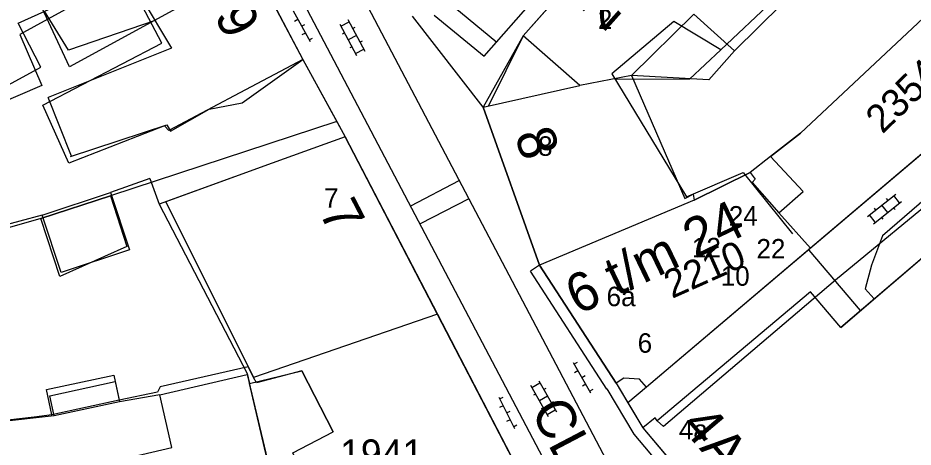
# Model space of a CAD drawing. Extents: x 148816 to 151297, y 399515 to 402500.
# Drawn here: x 150732.9 to 150790.3, y 400001.6 to 400029.2 of the extents above; entities that cross this region are included whole.
import ezdxf

# ---------------------------------------------------------------- set-up
doc = ezdxf.new("R2010")
doc.units = 0
for name, color, linetype in [('B01 Hoofdgebouw  [D] Norm', 7, 'Continuous'), ('B01 Hoofdgebouw  [T] Norm', 7, 'Continuous'), ('B01 Hoofdgebouw secundair [T] Gem', 7, 'Continuous'), ('B01 hoofgebouw', 7, 'Continuous'), ('B02 Bijgebouw  [D] Norm', 7, 'Continuous'), ('B02 Bijgebouw  [T] Norm', 7, 'Continuous'), ('G01 perceelsgrens', 7, 'Continuous'), ('S02 Open verharding  Norm', 7, 'Continuous'), ('T01 Muur  [T] Gem', 7, 'Continuous'), ('T04 Haag heg  [D] Gem', 7, 'Continuous'), ('V00 Kant verharding algemeen  [T] Norm', 7, 'Continuous'), ('V00 Kant verharding algemeen secundair  [D] Gem', 7, 'Continuous'), ('V00 Kant verharding algemeen secundair  [T] Gem', 7, 'Continuous'), ('V00 Kant verharding algemeen secundair  [T] Norm', 7, 'Continuous'), ('Z01 perceelnummer', 7, 'Continuous'), ('Z02 huisnummer', 7, 'Continuous'), ('Z02 Huisnummer  [Tekst] Norm', 7, 'Continuous'), ('Z06 straatnaam', 7, 'Continuous')]:
    doc.layers.add(name, color=color, linetype=linetype)

msp = doc.modelspace()

# ---------------------------------------------------------------- linework, layer by layer
at = {"layer": 'B01 Hoofdgebouw  [D] Norm'}
for p, q in [((150738.192, 400034.857), (150742.736, 400027.262)), ((150781.345, 400030.317), (150777.982, 400027.155)), ((150774.978, 400028.97), (150770.981, 400025.603)), ((150777.982, 400027.155), (150774.978, 400028.97)), ((150742.736, 400027.262), (150734.803, 400024.082)), ((150747.272, 400023.753), (150751.16, 400026.54)), ((150770.981, 400025.603), (150775.79, 400017.704)), ((150736.306, 400020.332), (150734.803, 400024.082)), ((150745.141, 400023.338), (150747.272, 400023.753)), ((150742.659, 400021.931), (150745.141, 400023.338)), ((150736.242, 400020.306), (150742.425, 400022.343)), ((150742.425, 400022.343), (150742.659, 400021.931)), ((150749.18, 400019.87), (150741.929, 400017.248)), ((150775.79, 400017.704), (150779.414, 400019.267)), ((150779.414, 400019.267), (150782.581, 400015.346)), ((150741.929, 400017.248), (150747.579, 400006.366)), ((150747.743, 400005.723), (150751.083, 400006.534)), ((150751.083, 400006.534), (150753.114, 400002.622)), ((150747.579, 400006.366), (150747.743, 400005.723)), ((150750.523, 400001.277), (150753.114, 400002.622))]:
    msp.add_line(p, q, dxfattribs=at)
at = {"layer": 'B01 Hoofdgebouw  [T] Norm'}
for p, q in [((150734.64, 400057.74), (150751.16, 400026.54)), ((150765.29, 400028.05), (150773.7, 400037.51)), ((150768.94, 400024.86), (150765.29, 400028.05)), ((150762.74, 400023.48), (150768.94, 400024.86)), ((150766.35, 400013.33), (150762.74, 400023.48)), ((150793.98, 400023.09), (150773.21, 400005.49)), ((150753.88, 400021.57), (150749.18, 400019.87)), ((150765.08, 400000), (150753.88, 400021.57)), ((150795.37, 400017.6), (150785.69, 400009.32)), ((150771.26, 400005.75), (150766.35, 400013.33)), ((150783.74, 400011.62), (150773.91, 400003.34)), ((150785.69, 400009.32), (150783.74, 400011.62)), ((150771.77, 400006.06), (150771.26, 400005.75)), ((150772.76, 400006.01), (150771.77, 400006.06)), ((150773.21, 400005.49), (150772.76, 400006.01)), ((150773.77, 400003.53), (150772.98, 400002.88)), ((150773.91, 400003.34), (150773.77, 400003.53)), ((150772.98, 400002.88), (150775.425, 400000))]:
    msp.add_line(p, q, dxfattribs=at)
at = {"layer": 'B01 Hoofdgebouw secundair [T] Gem'}
for p, q in [((150770.672, 400005.369), (150765.762, 400012.949)), ((150772.411, 400002.468), (150774.506, 400000))]:
    msp.add_line(p, q, dxfattribs=at)
at = {"layer": 'B01 hoofgebouw'}
for points in [[(150707.73, 400150.53), (150712.64, 400151.47), (150713.37, 400147.65), (150714.27, 400147.9), (150717.36, 400117.94), (150718.72, 400118.05), (150723.45, 400110.42), (150724.36, 400102.09), (150724.57, 400102.11), (150724.61, 400101.84), (150722.79, 400101.64), (150723.12, 400098.76), (150724.95, 400098.97), (150724.98, 400098.73), (150727.2, 400098.98), (150727.97, 400090.84), (150731.48, 400065.84), (150734.64, 400057.74), (150751.16, 400026.54), (150746.74, 400024.2)], [(150768.94, 400024.86), (150765.29, 400028.05), (150773.7, 400037.51), (150785.62, 400057.58), (150797.9, 400056.68)], [(150797.9, 400056.68), (150790.214, 400043.146), (150788.975, 400040.996), (150785.302, 400043.226), (150783.386, 400039.987), (150787.002, 400037.736), (150784.14, 400033.191), (150780.545, 400035.385), (150778.893, 400032.584), (150781.935, 400030.101), (150778.874, 400027.081), (150776.259, 400029.444), (150772.26, 400025.504), (150775.671, 400017.617), (150776.213, 400017.88), (150776.269, 400017.496), (150779.875, 400019.267), (150780.198, 400018.853), (150780.002, 400018.632), (150781.718, 400016.69), (150783.275, 400018.066), (150781.186, 400020.295), (150783.097, 400021.793), (150793.38, 400031.46)], [(150746.74, 400024.2), (150742.547, 400021.98), (150742.286, 400022.271), (150736.147, 400019.867), (150734.476, 400023.599), (150742.103, 400027.572), (150738.549, 400034.341), (150737.726, 400033.975)], [(150727.926, 400022.085), (150725.615, 400027.483), (150736.953, 400033.728), (150738.394, 400031.112), (150733.002, 400028.142), (150734.408, 400024.86), (150727.926, 400022.085)], [(150794.01, 400023.86), (150793.98, 400023.09), (150773.21, 400005.49), (150772.76, 400006.01), (150771.77, 400006.06), (150771.26, 400005.75), (150766.35, 400013.33), (150762.74, 400023.48), (150768.94, 400024.86)], [(150765.078, 400000), (150753.88, 400021.57), (150749.18, 400019.87)], [(150749.18, 400019.87), (150742.359, 400017.403), (150747.997, 400006.11)], [(150735.561, 400012.597), (150734.347, 400016.312), (150738.806, 400017.769), (150739.868, 400014.52), (150735.561, 400012.597)], [(150785.69, 400009.32), (150795.37, 400017.6), (150806.17, 400004.9), (150802.361, 400001.661)], [(150783.64, 400014.28), (150786.94, 400010.41)], [(150785.69, 400009.32), (150783.74, 400011.62), (150773.91, 400003.34), (150773.77, 400003.53), (150772.98, 400002.88), (150775.426, 400000)], [(150751.088, 400000), (150750.523, 400001.277), (150753.114, 400002.622), (150751.083, 400006.534), (150748.177, 400005.779), (150747.997, 400006.11)], [(150734.704, 400005.332), (150739.028, 400006.269), (150739.378, 400004.657), (150735.053, 400003.72), (150734.704, 400005.332)], [(150740.423, 400000), (150740.184, 400001.026), (150742.759, 400001.625), (150741.972, 400005.005), (150747.592, 400006.313), (150749.072, 400000)], [(150771.26, 400005.75), (150772.98, 400002.88)]]:
    msp.add_lwpolyline(points, dxfattribs=at)
at = {"layer": 'B02 Bijgebouw  [D] Norm'}
for p, q in [((150732.876, 400028.871), (150738.325, 400031.33)), ((150734.337, 400026.034), (150732.876, 400028.871)), ((150728.181, 400022.683), (150734.337, 400026.034)), ((150741.972, 400005.005), (150747.592, 400006.313)), ((150749.081, 399999.977), (150747.743, 400005.723)), ((150742.759, 400001.625), (150741.972, 400005.005))]:
    msp.add_line(p, q, dxfattribs=at)
for points in [[(150740.027, 400014.306), (150735.646, 400012.86), (150734.431, 400016.542), (150738.812, 400017.988)], [(150734.915, 400004.944), (150739.108, 400005.847), (150739.386, 400004.556), (150735.193, 400003.653)]]:
    msp.add_lwpolyline(points, close=True, dxfattribs=at)
at = {"layer": 'B02 Bijgebouw  [T] Norm'}
for p, q in [((150783.64, 400014.28), (150786.94, 400010.41)), ((150770.66, 400005.39), (150772.411, 400002.468)), ((150771.26, 400005.75), (150772.98, 400002.88))]:
    msp.add_line(p, q, dxfattribs=at)
at = {"layer": 'G01 perceelsgrens'}
for points in [[(150808.03, 400043.49), (150797.36, 400026.86), (150792.783, 400018.49), (150785.349, 400012.372), (150774.311, 400002.971), (150773.91, 400003.34), (150773.77, 400003.53), (150772.98, 400002.88)], [(150773.7, 400037.51), (150765.29, 400028.05)], [(150747.992, 400032.524), (150736.188, 400026.06), (150733.504, 400031.828)], [(150747.992, 400032.524), (150751.16, 400026.54), (150753.338, 400022.561)], [(150793.38, 400031.46), (150783.097, 400021.793), (150781.186, 400020.295)], [(150793.38, 400031.46), (150796.17, 400029.66), (150795.269, 400028.278), (150794.338, 400026.155), (150794.01, 400023.86), (150793.98, 400023.09), (150783.734, 400014.407)], [(150781.935, 400030.101), (150778.874, 400027.081), (150777.212, 400025.235), (150772.26, 400025.504), (150768.94, 400024.86), (150765.29, 400028.05)], [(150762.74, 400023.48), (150758.195, 400029.307)], [(150765.29, 400028.05), (150762.74, 400023.48)], [(150762.74, 400023.48), (150766.35, 400013.33)], [(150753.338, 400022.561), (150738.806, 400017.769), (150734.347, 400016.312), (150694.77, 400004.989), (150687.455, 400004.757)], [(150753.338, 400022.561), (150753.88, 400021.57), (150759.791, 400010.184)], [(150781.186, 400020.295), (150779.875, 400019.267), (150776.269, 400017.496), (150766.35, 400013.33)], [(150783.734, 400014.407), (150781.718, 400016.69), (150783.275, 400018.066), (150781.186, 400020.295)], [(150783.734, 400014.407), (150773.21, 400005.49), (150772.02, 400004.482)], [(150766.35, 400013.33), (150771.26, 400005.75), (150772.02, 400004.482)], [(150759.791, 400010.184), (150747.997, 400006.11), (150747.654, 400006.798), (150742.004, 400005.507), (150741.831, 400005.166), (150739.378, 400004.657), (150735.053, 400003.72), (150733.902, 400003.575), (150704.772, 400000.248), (150702.526, 400000)], [(150759.791, 400010.184), (150765.078, 400000)], [(150772.02, 400004.482), (150772.98, 400002.88)], [(150772.98, 400002.88), (150775.426, 400000)]]:
    msp.add_lwpolyline(points, dxfattribs=at)
at = {"layer": 'S02 Open verharding  Norm'}
for p, q in [((150750.531, 400029.648), (150751.623, 400027.68)), ((150750.834, 400029.101), (150750.616, 400028.98)), ((150753.597, 400028.679), (150754.126, 400028.96)), ((150754.056, 400029.093), (150755.135, 400027.062)), ((150751.077, 400028.664), (150751.296, 400028.785)), ((150753.526, 400028.811), (150754.605, 400026.78)), ((150754.493, 400028.589), (150754.361, 400028.519)), ((150751.32, 400028.227), (150751.101, 400028.106)), ((150751.562, 400027.79), (150751.781, 400027.911)), ((150753.831, 400028.237), (150753.699, 400028.167)), ((150754.596, 400028.077), (150754.066, 400027.796)), ((150754.3, 400027.354), (150754.168, 400027.284)), ((150754.535, 400026.913), (150755.065, 400027.194)), ((150754.963, 400027.706), (150754.83, 400027.636)), ((150787.409, 400016.458), (150789.212, 400017.887)), ((150787.782, 400015.987), (150789.585, 400017.416)), ((150788.609, 400017.6), (150788.702, 400017.483)), ((150789.467, 400017.323), (150789.094, 400017.793)), ((150787.826, 400016.979), (150787.919, 400016.861)), ((150788.311, 400017.172), (150788.683, 400016.702)), ((150789.075, 400017.013), (150789.168, 400016.895)), ((150787.9, 400016.081), (150787.527, 400016.551)), ((150788.292, 400016.391), (150788.385, 400016.274)), ((150768.499, 400007.079), (150769.631, 400005.134)), ((150768.562, 400006.971), (150768.778, 400007.097)), ((150768.813, 400006.539), (150768.597, 400006.413)), ((150766.299, 400005.906), (150767.43, 400003.903)), ((150769.065, 400006.107), (150769.281, 400006.232)), ((150765.777, 400005.611), (150766.908, 400003.608)), ((150765.85, 400005.48), (150766.373, 400005.775)), ((150766.749, 400005.414), (150766.619, 400005.34)), ((150769.316, 400005.674), (150769.1, 400005.549)), ((150769.568, 400005.242), (150769.784, 400005.368)), ((150763.73, 400004.852), (150764.736, 400002.839)), ((150763.786, 400004.74), (150764.009, 400004.852)), ((150766.096, 400005.045), (150765.966, 400004.971)), ((150766.865, 400004.905), (150766.342, 400004.61)), ((150764.009, 400004.293), (150763.786, 400004.181)), ((150766.588, 400004.174), (150766.457, 400004.101)), ((150767.241, 400004.543), (150767.11, 400004.469)), ((150764.233, 400003.846), (150764.456, 400003.957)), ((150766.834, 400003.739), (150767.356, 400004.034)), ((150764.456, 400003.398), (150764.233, 400003.286)), ((150764.68, 400002.951), (150764.904, 400003.063))]:
    msp.add_line(p, q, dxfattribs=at)
at = {"layer": 'T01 Muur  [T] Gem'}
msp.add_line((150766.35, 400013.33), (150765.762, 400012.949), dxfattribs=at)
at = {"layer": 'T04 Haag heg  [D] Gem'}
for p, q in [((150736.109, 400027.133), (150734.571, 400029.636)), ((150741.669, 400029.045), (150736.109, 400027.133)), ((150777.982, 400027.155), (150775.985, 400025.268)), ((150775.985, 400025.268), (150771.197, 400025.248)), ((150741.332, 400018.899), (150738.812, 400017.988)), ((150741.332, 400018.899), (150741.929, 400017.248)), ((150734.431, 400016.542), (150695.095, 400005.844)), ((150741.972, 400005.005), (150739.386, 400004.556)), ((150735.193, 400003.653), (150702.22, 400000))]:
    msp.add_line(p, q, dxfattribs=at)
at = {"layer": 'V00 Kant verharding algemeen  [T] Norm'}
for p, q in [((150762.8, 400026.74), (150771.24, 400036.4)), ((150765.29, 400028.05), (150763.07, 400023.55)), ((150751.16, 400026.54), (150753.88, 400021.57)), ((150792.71, 400018.97), (150788.37, 400015.21)), ((150788.37, 400015.21), (150787.66, 400013.32)), ((150787.66, 400013.32), (150787.26, 400011.8)), ((150787.26, 400011.8), (150787.83, 400011.17))]:
    msp.add_line(p, q, dxfattribs=at)
for points in [[(150742.626, 400054.11), (150777.963, 399986.861)], [(150769.814, 399994.787), (150739.345, 400052.764)]]:
    msp.add_lwpolyline(points, dxfattribs=at)
at = {"layer": 'V00 Kant verharding algemeen secundair  [D] Gem'}
msp.add_line((150760.414, 400030.276), (150763.6, 400027.656), dxfattribs=at)
at = {"layer": 'V00 Kant verharding algemeen secundair  [T] Gem'}
for p, q in [((150758.081, 400017.131), (150761.201, 400018.761)), ((150761.814, 400017.594), (150758.686, 400015.979))]:
    msp.add_line(p, q, dxfattribs=at)
at = {"layer": 'V00 Kant verharding algemeen secundair  [T] Norm'}
msp.add_line((150759.579, 400029.389), (150762.8, 400026.74), dxfattribs=at)

# ---------------------------------------------------------------- texts
at = {"layer": 'Z01 perceelnummer'}
for s, rotation, p in [('2354', 44.38745, (150788.367, 400021.712)), ('2210', 23.99745, (150774.854, 400011.156))]:
    msp.add_text(s, height=1.8, rotation=rotation, dxfattribs=at).set_placement(p)
msp.add_text('1941', height=1.8, dxfattribs=at).set_placement((150753.541, 400000.335))
at = {"layer": 'Z02 huisnummer'}
for s, rotation, p in [('2', 48.36646, (150770.475, 400028.238)), ('9', 297.89727, (150745.434, 400029.338)), ('8', 289.57673, (150764.715, 400021.657)), ('7', 297.43582, (150752.154, 400016.753)), ('6 t/m 24', 25.71951, (150768.817, 400010.104)), ('4A', 310.37763, (150775.353, 400002.979))]:
    msp.add_text(s, height=2.5, rotation=rotation, dxfattribs=at).set_placement(p)
at = {"layer": 'Z02 Huisnummer  [Tekst] Norm'}
for s, p in [('2', (150770.095, 400028.485)), ('8', (150766.26, 400020.347)), ('7', (150752.525, 400017.02)), ('24', (150778.499, 400015.869)), ('12', (150776.131, 400013.828)), ('22', (150780.275, 400013.755)), ('10', (150777.981, 400012.005)), ('6a', (150770.654, 400010.692)), ('6', (150772.652, 400007.703)), ('4a', (150775.294, 400002.137))]:
    msp.add_text(s, height=1.25, dxfattribs=at).set_placement(p)
at = {"layer": 'Z06 straatnaam'}
msp.add_text('CLARISSENSTRAAT', height=2.5, rotation=297.69187, dxfattribs=at).set_placement((150765.746, 400003.976))

doc.saveas('drawing.dxf')
